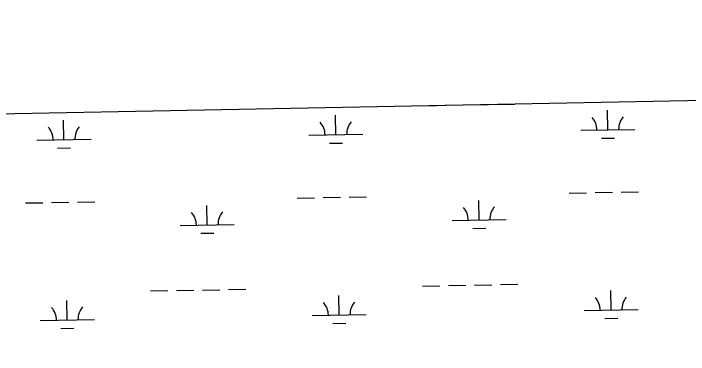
# Model space of a CAD drawing. Extents: x 3957609 to 3995875, y 234277 to 260273.
# Drawn here: x 3983763 to 3985009, y 257856 to 258486 of the extents above; entities that cross this region are included whole.
import ezdxf

# ---------------------------------------------------------------- set-up
doc = ezdxf.new("R2010")
doc.units = 0
doc.layers.add('V-GRID-FRAM', color=7, linetype='Continuous')
doc.layers.add('V-WETL-SWMP', color=7, linetype='Continuous')

msp = doc.modelspace()

# ---------------------------------------------------------------- linework, layer by layer
at = {"layer": 'V-GRID-FRAM'}
for points in [[(3961534.646, 257877.621), (3993438.57, 258485.581), (3993792.928, 240306.336), (3961873.139, 239698.074), (3961534.646, 257877.621)], [(3961534.646, 257877.621), (3993438.57, 258485.581)]]:
    msp.add_lwpolyline(points, dxfattribs=at)
at = {"layer": 'V-WETL-SWMP'}
for p, q in [((3983303.152, 258292.441), (3985331.722, 258331.097)), ((3984511.996, 258315.331), (3984543.991, 258315.912)), ((3984559.988, 258316.203), (3984591.983, 258316.785)), ((3984607.98, 258317.076), (3984639.975, 258317.658)), ((3984655.972, 258317.948), (3984687.967, 258318.53)), ((3984358.352, 258261.786), (3984357.698, 258297.781)), ((3984860.177, 258270.911), (3984859.523, 258306.905)), ((3983856.527, 258252.662), (3983855.873, 258288.656)), ((3984810.186, 258270.002), (3984910.169, 258271.82)), ((3984308.361, 258260.877), (3984408.344, 258262.695)), ((3983806.535, 258251.753), (3983906.519, 258253.571)), ((3984346.635, 258246.14), (3984370.631, 258246.576)), ((3984848.46, 258255.265), (3984872.456, 258255.701)), ((3983844.81, 258237.015), (3983868.806, 258237.451)), ((3984287.055, 258145.039), (3984319.05, 258145.621)), ((3984335.047, 258145.912), (3984367.042, 258146.493)), ((3984383.039, 258146.784), (3984415.034, 258147.366)), ((3984788.88, 258154.164), (3984820.875, 258154.745)), ((3984836.872, 258155.036), (3984868.867, 258155.618)), ((3984884.864, 258155.909), (3984916.859, 258156.491)), ((3983785.23, 258135.914), (3983817.225, 258136.496)), ((3983833.222, 258136.787), (3983865.217, 258137.369)), ((3983881.214, 258137.66), (3983913.209, 258138.241)), ((3984622.688, 258104.704), (3984622.033, 258140.698)), ((3984120.863, 258095.579), (3984120.208, 258131.573)), ((3984070.871, 258094.67), (3984170.854, 258096.488)), ((3984572.696, 258103.795), (3984672.679, 258105.613)), ((3984610.97, 258089.058), (3984634.966, 258089.494)), ((3984109.145, 258079.933), (3984133.141, 258080.369)), ((3984566.036, 257983.583), (3984598.031, 257984.165)), ((3984614.028, 257984.456), (3984646.023, 257985.038)), ((3984662.02, 257985.328), (3984694.015, 257985.91)), ((3984016.219, 257973.586), (3984048.214, 257974.168)), ((3984064.211, 257974.458), (3984096.206, 257975.04)), ((3984112.203, 257975.331), (3984144.198, 257975.913)), ((3984160.195, 257976.204), (3984192.19, 257976.786)), ((3984518.044, 257982.711), (3984550.039, 257983.292)), ((3984866.225, 257938.291), (3984865.571, 257974.285)), ((3984364.4, 257929.166), (3984363.746, 257965.16)), ((3983862.575, 257920.042), (3983861.921, 257956.036)), ((3984816.234, 257937.382), (3984916.217, 257939.2)), ((3984314.409, 257928.257), (3984414.392, 257930.075)), ((3984854.508, 257922.645), (3984878.504, 257923.081)), ((3983812.584, 257919.133), (3983912.567, 257920.951)), ((3984352.683, 257913.52), (3984376.679, 257913.956)), ((3983850.858, 257904.395), (3983874.854, 257904.831))]:
    msp.add_line(p, q, dxfattribs=at)
for centre, start, end in [((3984303.11, 258261.257), 0.269879, 41.813537), ((3984413.577, 258263.266), 140.269876, 181.813534), ((3984804.935, 258270.382), 0.269879, 41.813537), ((3984915.402, 258272.39), 140.269876, 181.813534), ((3983801.285, 258252.132), 0.269879, 41.813537), ((3983911.752, 258254.141), 140.269876, 181.813534), ((3984567.445, 258104.175), 0.269879, 41.813537), ((3984677.913, 258106.183), 140.269876, 181.813534), ((3984065.62, 258095.05), 0.269879, 41.813537), ((3984176.088, 258097.058), 140.269876, 181.813534), ((3984810.983, 257937.762), 0.269879, 41.813537), ((3984921.451, 257939.77), 140.269876, 181.813534), ((3984309.158, 257928.637), 0.269879, 41.813537), ((3984419.625, 257930.645), 140.269876, 181.813534), ((3983807.333, 257919.512), 0.269879, 41.813537), ((3983917.8, 257921.521), 140.269876, 181.813534)]:
    msp.add_arc(centre, 35.246, start, end, dxfattribs=at)

doc.saveas('drawing.dxf')
